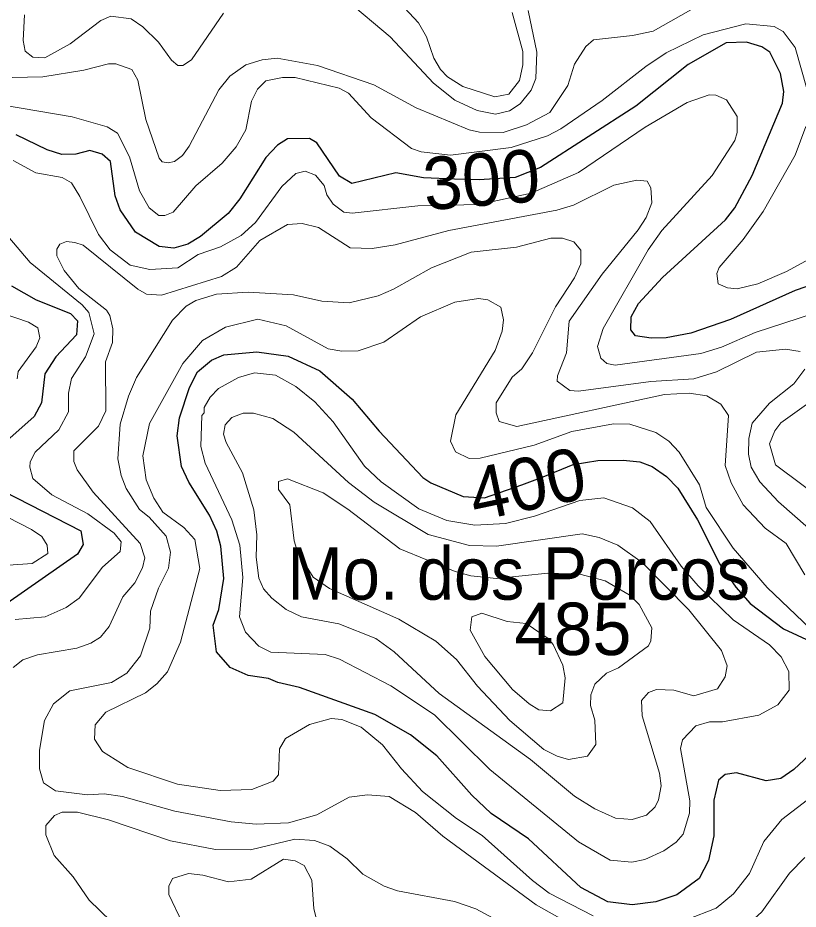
# Model space of a CAD drawing. Extents: x 673.6 to 698.9, y 7012 to 7040.1.
# Drawn here: x 688.151 to 689.342, y 7017.588 to 7018.948 of the extents above; entities that cross this region are included whole.
import ezdxf
from ezdxf.enums import TextEntityAlignment as Align

# ---------------------------------------------------------------- set-up
doc = ezdxf.new("R2010")
doc.units = 0
doc.header["$LTSCALE"] = 0.032
doc.layers.add('1', color=7, linetype='Continuous', lineweight=25)
doc.layers.add('2', color=7, linetype='Continuous', lineweight=13)
for name, color, linetype in [('21', 7, 'Continuous'), ('27', 7, 'Continuous'), ('61', 7, 'Continuous')]:
    doc.layers.add(name, color=color, linetype=linetype)

msp = doc.modelspace()

# ---------------------------------------------------------------- linework, layer by layer
at = {"layer": '1'}
for points in [[(689.141, 7018.4599), (689.1181, 7018.4591), (689.094, 7018.4627), (689.087, 7018.4719), (689.0872, 7018.4915), (689.0987, 7018.5122), (689.1355, 7018.5517), (689.2312, 7018.64), (689.2455, 7018.6583), (689.2722, 7018.7075), (689.3185, 7018.818), (689.3202, 7018.8357), (689.3156, 7018.8632), (689.2989, 7018.8955), (689.2868, 7018.9035), (689.2634, 7018.9109), (689.2323, 7018.9099), (689.1742, 7018.877), (689.0946, 7018.813), (688.9489, 7018.7195), (688.9103, 7018.7046), (688.8556, 7018.701), (688.8175, 7018.7018), (688.7705, 7018.704), (688.7283, 7018.7114), (688.6608, 7018.695), (688.6424, 7018.7066), (688.6077, 7018.7574), (688.5962, 7018.7638), (688.5626, 7018.7636), (688.5474, 7018.7539), (688.5298, 7018.7347), (688.4903, 7018.6718), (688.4722, 7018.6493), (688.4302, 7018.6141), (688.4105, 7018.6026), (688.3895, 7018.5963), (688.3672, 7018.5993), (688.3309, 7018.621), (688.3072, 7018.6548), (688.2999, 7018.6763), (688.2926, 7018.7286), (688.2801, 7018.7399), (688.261, 7018.7456), (688.2399, 7018.7401), (688.2186, 7018.7393), (688.196, 7018.7464), (688.1489, 7018.7692)], [(689.4545, 7018.5665), (689.4176, 7018.5595), (689.3375, 7018.532), (689.2389, 7018.4876), (689.1785, 7018.4668), (689.141, 7018.4599)], [(688.1418, 7018.5388), (688.179, 7018.5178), (688.2314, 7018.4969), (688.2423, 7018.4857), (688.241, 7018.4641), (688.2093, 7018.4307), (688.1925, 7018.405), (688.1873, 7018.3607), (688.176, 7018.3394), (688.1157, 7018.2862)], [(689.3753, 7017.8383), (689.3356, 7017.801), (689.3157, 7017.7873), (689.2936, 7017.7835), (689.2482, 7017.7957), (689.2311, 7017.7932), (689.2207, 7017.7845), (689.2138, 7017.7543), (689.2137, 7017.6996), (689.2055, 7017.6619), (689.1911, 7017.6345), (689.1569, 7017.6097), (689.125, 7017.5988), (689.089, 7017.5945), (689.0517, 7017.5991), (689.0105, 7017.621), (688.9309, 7017.695), (688.8737, 7017.7339), (688.8443, 7017.7617), (688.7906, 7017.8219), (688.7506, 7017.8539), (688.6959, 7017.8849), (688.581, 7017.9262), (688.548, 7017.9336), (688.5339, 7017.9399), (688.503, 7017.9444), (688.4753, 7017.9565), (688.4544, 7017.9803), (688.4495, 7018.0214), (688.4578, 7018.0452), (688.4659, 7018.0924), (688.4609, 7018.1417), (688.4552, 7018.1648), (688.4439, 7018.1891), (688.4121, 7018.2396), (688.4012, 7018.2631), (688.3945, 7018.3101), (688.3982, 7018.3374), (688.4135, 7018.3837), (688.4257, 7018.408), (688.4467, 7018.4257), (688.4655, 7018.4336), (688.5162, 7018.4383), (688.5637, 7018.4318), (688.6122, 7018.4093), (688.6613, 7018.3662), (688.7028, 7018.3173), (688.7696, 7018.2465), (688.7818, 7018.2382), (688.8311, 7018.2176), (688.8636, 7018.2154), (688.9205, 7018.2352), (688.9533, 7018.2477), (688.9988, 7018.2663), (689.0363, 7018.2727), (689.0752, 7018.2732), (689.1007, 7018.2706), (689.1196, 7018.2631), (689.1414, 7018.2483), (689.1586, 7018.2305), (689.1887, 7018.182), (689.2229, 7018.1143), (689.2472, 7018.0793), (689.2689, 7018.0545), (689.3198, 7018.0155), (689.3757, 7017.9899)], [(688.1306, 7018.2251), (688.2476, 7018.1651), (688.251, 7018.1443), (688.2424, 7018.1298), (688.1343, 7018.0545)]]:
    msp.add_lwpolyline(points, dxfattribs=at)
at = {"layer": '2'}
for points in [[(689.2054, 7018.9762), (689.1211, 7018.9275), (689.0895, 7018.9208), (689.0299, 7018.9142), (689.0182, 7018.9043), (689.0011, 7018.8771), (688.991, 7018.8447), (688.9634, 7018.8037), (688.9279, 7018.7849), (688.8921, 7018.7728), (688.856, 7018.7736), (688.8401, 7018.7772), (688.759, 7018.8108), (688.6945, 7018.8455), (688.6085, 7018.8754), (688.5473, 7018.8862), (688.5243, 7018.8838), (688.4993, 7018.8762), (688.4748, 7018.859), (688.4581, 7018.8379), (688.4128, 7018.7522), (688.4025, 7018.7378), (688.3902, 7018.729), (688.3805, 7018.7268), (688.3716, 7018.7283), (688.3671, 7018.7338), (688.3467, 7018.7926), (688.3345, 7018.8531), (688.3252, 7018.8689), (688.3007, 7018.878), (688.2896, 7018.878), (688.2518, 7018.8683), (688.1894, 7018.8581), (688.1425, 7018.8568)], [(688.8185, 7018.8226), (688.7859, 7018.8485), (688.7193, 7018.9189), (688.6527, 7018.9757)], [(688.9057, 7018.9561), (688.9221, 7018.8966), (688.922, 7018.8761), (688.9172, 7018.8522), (688.9006, 7018.8313), (688.8794, 7018.8272), (688.8306, 7018.8433), (688.8072, 7018.8581), (688.7963, 7018.8691), (688.786, 7018.8866), (688.7749, 7018.9191), (688.7627, 7018.9402), (688.7415, 7018.9633)], [(688.9301, 7018.959), (688.9434, 7018.8958), (688.9417, 7018.8556), (688.9348, 7018.8376)], [(688.4651, 7018.9553), (688.4163, 7018.8837), (688.403, 7018.875), (688.3954, 7018.8751), (688.386, 7018.8832), (688.3659, 7018.9107), (688.3421, 7018.9345), (688.3241, 7018.9463), (688.2934, 7018.9503), (688.2777, 7018.9438), (688.2312, 7018.9084), (688.1924, 7018.8872), (688.1742, 7018.8881), (688.1626, 7018.8973), (688.1595, 7018.9135), (688.1612, 7018.9528)], [(689.3559, 7018.8382), (689.3378, 7018.9027), (689.3195, 7018.9272), (689.3056, 7018.9347), (689.2622, 7018.9388), (689.1971, 7018.9219), (689.1406, 7018.8945), (689.1096, 7018.8739), (689.0434, 7018.8218), (688.98, 7018.7785), (688.9595, 7018.7678), (688.9043, 7018.7499), (688.8117, 7018.7385), (688.7671, 7018.7433), (688.7523, 7018.7487), (688.6905, 7018.7955), (688.6557, 7018.8328), (688.6416, 7018.8407), (688.5743, 7018.8567), (688.5552, 7018.8567), (688.5299, 7018.8519), (688.5173, 7018.8392), (688.508, 7018.8208), (688.4993, 7018.7772), (688.4844, 7018.751), (688.4629, 7018.7263), (688.423, 7018.6914), (688.3881, 7018.6515), (688.3757, 7018.6464), (688.3666, 7018.6464), (688.3517, 7018.6579), (688.337, 7018.6842), (688.3218, 7018.7358), (688.3031, 7018.7719), (688.2876, 7018.7819), (688.234, 7018.7969), (688.1291, 7018.8147)], [(688.9348, 7018.8376), (688.9181, 7018.8169), (688.9016, 7018.8063), (688.8801, 7018.801), (688.8523, 7018.8068), (688.8185, 7018.8226)], [(689.3658, 7018.4967), (689.2767, 7018.4679), (689.2251, 7018.4452), (689.1936, 7018.436), (689.0629, 7018.4179), (689.0505, 7018.4203), (689.0411, 7018.4289), (689.0358, 7018.4463), (689.0446, 7018.4741), (689.1136, 7018.594), (689.1343, 7018.6236), (689.2112, 7018.7072), (689.2456, 7018.761), (689.249, 7018.7729), (689.2492, 7018.7974), (689.2329, 7018.8227), (689.2166, 7018.8302), (689.2067, 7018.8304), (689.1731, 7018.8188), (689.1088, 7018.781), (689.0072, 7018.7119), (688.935, 7018.6803)], [(689.3701, 7018.586), (689.3243, 7018.5607), (689.281, 7018.5422), (689.2494, 7018.5346), (689.2344, 7018.5362), (689.2204, 7018.5421), (689.218, 7018.5579), (689.2218, 7018.5671), (689.2585, 7018.6099), (689.289, 7018.6527), (689.3378, 7018.7383), (689.3541, 7018.7824)], [(688.935, 7018.6803), (688.8555, 7018.6634), (688.7619, 7018.6611), (688.6616, 7018.6497), (688.6487, 7018.6513), (688.6324, 7018.6639), (688.6231, 7018.678), (688.6188, 7018.692), (688.6056, 7018.7078), (688.5898, 7018.7142), (688.5756, 7018.7104), (688.5543, 7018.6904), (688.5139, 7018.6359), (688.4919, 7018.6158), (688.4605, 7018.5988), (688.4263, 7018.5867), (688.3956, 7018.5666), (688.3526, 7018.5642), (688.3225, 7018.5707), (688.2921, 7018.5941), (688.2745, 7018.6176), (688.2459, 7018.6756), (688.2331, 7018.6963), (688.2189, 7018.7045), (688.1786, 7018.7116), (688.1443, 7018.7301)], [(688.7273, 7018.6018), (688.809, 7018.6234), (688.9739, 7018.6544), (688.9994, 7018.6619), (689.0612, 7018.6927), (689.0959, 7018.7004), (689.1119, 7018.6986), (689.1175, 7018.6886), (689.1191, 7018.6657), (689.1102, 7018.6433), (689.0981, 7018.6243), (689.043, 7018.557), (688.9928, 7018.4853), (688.9887, 7018.4366), (688.9751, 7018.4015), (688.9747, 7018.3936), (688.994, 7018.3793), (689.0071, 7018.3785), (689.1173, 7018.3932), (689.183, 7018.3973), (689.2175, 7018.4079), (689.2787, 7018.4376), (689.323, 7018.4425), (689.3456, 7018.4386)], [(688.5629, 7018.6324), (688.5851, 7018.634), (688.6104, 7018.6278), (688.6586, 7018.5971), (688.6919, 7018.5961), (688.7273, 7018.6018)], [(688.1441, 7017.9564), (688.1591, 7017.9684), (688.1812, 7017.9758), (688.2411, 7017.986), (688.2629, 7017.9939), (688.2773, 7018.0029), (688.2904, 7018.0192), (688.3114, 7018.0645), (688.33, 7018.0857), (688.3417, 7018.1086), (688.3451, 7018.1239), (688.3382, 7018.1461), (688.266, 7018.2242), (688.2419, 7018.2581), (688.2369, 7018.2709), (688.2368, 7018.2872), (688.2742, 7018.3247), (688.2856, 7018.3481), (688.2852, 7018.4233), (688.2958, 7018.4524), (688.296, 7018.4735), (688.2918, 7018.4939), (688.2864, 7018.5018), (688.2443, 7018.5351), (688.2221, 7018.5622), (688.2106, 7018.5848), (688.2107, 7018.5951), (688.2152, 7018.6025), (688.2255, 7018.6067), (688.2383, 7018.6054), (688.251, 7018.6012), (688.3342, 7018.5337), (688.3474, 7018.5262), (688.3706, 7018.5248), (688.4623, 7018.5533), (688.4851, 7018.5677), (688.5207, 7018.6082), (688.5629, 7018.6324)], [(688.1358, 7018.6148), (688.17, 7018.5748), (688.2495, 7018.5101), (688.2595, 7018.4985), (688.2679, 7018.4656), (688.2545, 7018.4307), (688.2331, 7018.3974), (688.2285, 7018.3751), (688.2284, 7018.3467), (688.2136, 7018.3192), (688.1779, 7018.2852), (688.1701, 7018.2706), (688.1693, 7018.2624), (688.174, 7018.245), (688.2032, 7018.2199), (688.258, 7018.191), (688.2984, 7018.1618), (688.3087, 7018.1483), (688.3075, 7018.1335), (688.2803, 7018.1097), (688.245, 7018.0625), (688.2248, 7018.048), (688.1927, 7018.0342), (688.1472, 7018.0298)], [(689.3524, 7018.0982), (689.3238, 7018.1457), (689.2918, 7018.169), (689.2586, 7018.2049), (689.2402, 7018.2384), (689.231, 7018.2651), (689.2358, 7018.3411), (689.2244, 7018.3586), (689.203, 7018.371), (689.1758, 7018.3751), (689.1383, 7018.3734), (688.9128, 7018.3243), (688.886, 7018.3319), (688.8814, 7018.3454), (688.8812, 7018.3603), (688.9057, 7018.3996), (688.9203, 7018.4124), (688.937, 7018.437), (688.972, 7018.5071), (689.0009, 7018.551), (689.0105, 7018.5727), (689.0105, 7018.5935), (688.9997, 7018.6061), (688.9828, 7018.6118), (688.9647, 7018.6118), (688.9125, 7018.5979), (688.8434, 7018.5905), (688.7824, 7018.5667), (688.7247, 7018.5338), (688.7012, 7018.5237), (688.6571, 7018.5132), (688.615, 7018.5156), (688.5719, 7018.5255), (688.5026, 7018.5296), (688.4544, 7018.5263), (688.4231, 7018.5168), (688.4081, 7018.5082), (688.3872, 7018.4864), (688.3322, 7018.3992), (688.32, 7018.3707), (688.3075, 7018.3278), (688.3041, 7018.2753), (688.3091, 7018.2498), (688.3168, 7018.23), (688.3367, 7018.1979), (688.3516, 7018.1861), (688.3778, 7018.1568), (688.3844, 7018.1326), (688.3813, 7018.1084), (688.3658, 7018.0779), (688.3536, 7018.0426), (688.3525, 7018.0168), (688.3385, 7017.9742), (688.3178, 7017.9478), (688.2941, 7017.9339), (688.2305, 7017.9208), (688.2058, 7017.9013), (688.1921, 7017.876), (688.1844, 7017.8307)], [(688.088, 7018.5103), (688.1673, 7018.4837), (688.1817, 7018.4751), (688.1847, 7018.4595), (688.1794, 7018.4457), (688.1515, 7018.4084), (688.1501, 7018.3969)], [(689.3606, 7018.0163), (689.2948, 7018.0787), (689.2431, 7018.1387), (689.2019, 7018.2008), (689.1915, 7018.2354), (689.1609, 7018.285), (689.1449, 7018.3018), (689.1253, 7018.3153), (689.0853, 7018.3277), (689.0607, 7018.3283), (688.9968, 7018.3166), (688.9394, 7018.2961), (688.8568, 7018.2763), (688.8402, 7018.2757), (688.8193, 7018.2857), (688.8119, 7018.3019), (688.82, 7018.342), (688.8798, 7018.4406), (688.8906, 7018.4701), (688.8928, 7018.487), (688.8883, 7018.5063), (688.8685, 7018.5175), (688.8546, 7018.5197), (688.8181, 7018.5139), (688.766, 7018.4918), (688.7097, 7018.4531), (688.6705, 7018.4401), (688.6456, 7018.4393), (688.6251, 7018.4429), (688.5607, 7018.4781), (688.5176, 7018.4884), (688.4681, 7018.4761), (688.4331, 7018.4557), (688.4029, 7018.4203), (688.3523, 7018.3291), (688.3419, 7018.2798), (688.3472, 7018.2431), (688.3586, 7018.2151), (688.3727, 7018.1938), (688.4046, 7018.1703), (688.4214, 7018.1522), (688.4289, 7018.1076), (688.3993, 7017.9955), (688.3798, 7017.9498), (688.3635, 7017.9316), (688.3461, 7017.9179), (688.2857, 7017.8884), (688.2694, 7017.8691), (688.2681, 7017.8471), (688.2806, 7017.8284), (688.3191, 7017.8039), (688.3951, 7017.7784), (688.4599, 7017.7688), (688.5086, 7017.7705), (688.5411, 7017.7831), (688.5489, 7017.7929), (688.5506, 7017.8324), (688.5599, 7017.8485), (688.5963, 7017.8696), (688.6295, 7017.8788), (688.6458, 7017.8774), (688.6752, 7017.8658), (688.708, 7017.8388), (688.7366, 7017.802), (688.7689, 7017.7673), (688.8207, 7017.7262), (688.8598, 7017.7003), (688.9366, 7017.6317), (688.9625, 7017.6122), (689.0296, 7017.5778)], [(689.3526, 7018.4121), (689.3355, 7018.3893), (689.2986, 7018.3598), (689.272, 7018.3295), (689.2672, 7018.3061), (689.2665, 7018.2824), (689.2704, 7018.2621), (689.284, 7018.2399), (689.3121, 7018.2094), (689.3583, 7018.169)], [(689.3901, 7018.2045), (689.3077, 7018.2657), (689.2985, 7018.2981), (689.3068, 7018.318), (689.3159, 7018.3302), (689.3584, 7018.3603)], [(688.117, 7018.1953), (688.1722, 7018.1674), (688.1879, 7018.1564), (688.1962, 7018.1432), (688.1971, 7018.1304), (688.173, 7018.1154), (688.137, 7018.1127)], [(689.1731, 7017.5722), (689.2172, 7017.5894), (689.2436, 7017.6111), (689.2678, 7017.6421), (689.29, 7017.6911), (689.3175, 7017.7246), (689.4763, 7017.8464)], [(688.1844, 7017.8307), (688.1841, 7017.8019), (688.1904, 7017.7806), (688.2086, 7017.7685), (688.2577, 7017.7622), (688.2831, 7017.7637)], [(688.2831, 7017.7637), (688.311, 7017.7597), (688.3908, 7017.7375), (688.4768, 7017.7209)], [(688.4768, 7017.7209), (688.5149, 7017.7178), (688.5643, 7017.7195), (688.6078, 7017.7316), (688.6568, 7017.7589), (688.6849, 7017.7622), (688.7182, 7017.7598), (688.7582, 7017.7354), (688.7997, 7017.6993), (688.9426, 7017.5947), (688.9983, 7017.5628), (689.1011, 7017.5221), (689.1534, 7017.514), (689.1863, 7017.518), (689.2214, 7017.533), (689.2529, 7017.553), (689.2867, 7017.5837), (689.3292, 7017.6427), (689.3526, 7017.6668)], [(688.8977, 7017.563), (688.8501, 7017.5886), (688.8177, 7017.5996), (688.7309, 7017.6156), (688.7103, 7017.6231), (688.6777, 7017.6411), (688.6538, 7017.6646), (688.6274, 7017.6841), (688.6043, 7017.6928), (688.5738, 7017.6949), (688.5066, 7017.6784), (688.4531, 7017.679), (688.3843, 7017.6919), (688.2897, 7017.7244), (688.2424, 7017.7357), (688.2188, 7017.7358), (688.2072, 7017.7308), (688.194, 7017.7154), (688.194, 7017.7014), (688.2066, 7017.6697), (688.2356, 7017.6374), (688.26, 7017.6017), (688.2932, 7017.5694)], [(688.4026, 7017.5665), (688.3816, 7017.6102), (688.3815, 7017.6229), (688.3872, 7017.6347), (688.4117, 7017.6421), (688.4336, 7017.6397), (688.4728, 7017.6295), (688.5075, 7017.6338), (688.5566, 7017.6642), (688.5744, 7017.6617), (688.5882, 7017.6544), (688.5998, 7017.6321), (688.6031, 7017.5883), (688.6128, 7017.5514)]]:
    msp.add_lwpolyline(points, dxfattribs=at)
for points in [[(689.243, 7018.0292), (689.1896, 7018.0812), (689.1639, 7018.1111), (689.1162, 7018.1792), (689.0893, 7018.2003), (689.0456, 7018.2157), (689.0091, 7018.2116), (688.9398, 7018.1877), (688.8957, 7018.1763), (688.8486, 7018.1739), (688.806, 7018.1811), (688.7631, 7018.1985), (688.7056, 7018.2399), (688.6806, 7018.264), (688.6328, 7018.3313), (688.6048, 7018.3619), (688.5755, 7018.3856), (688.5447, 7018.4028), (688.5123, 7018.4063), (688.4882, 7018.3991), (688.4575, 7018.3823), (688.4446, 7018.3694), (688.4357, 7018.3535), (688.4355, 7018.3451), (688.4323, 7018.3411), (688.4308, 7018.2941), (688.4372, 7018.2684), (688.4777, 7018.1821), (688.4902, 7018.1433), (688.4948, 7018.0939), (688.4898, 7018.0337), (688.4987, 7018.0106), (688.5191, 7017.9892), (688.5376, 7017.98), (688.6205, 7017.9766), (688.642, 7017.9695), (688.7205, 7017.9285), (688.7872, 7017.8845), (688.8719, 7017.8011), (689.0068, 7017.6908), (689.0556, 7017.6627), (689.0884, 7017.6595), (689.1082, 7017.6639), (689.1371, 7017.6767), (689.1562, 7017.6899), (689.1668, 7017.7022), (689.1767, 7017.7342), (689.1768, 7017.7531), (689.1628, 7017.8332), (689.1657, 7017.846), (689.1862, 7017.8674), (689.2071, 7017.8737), (689.2267, 7017.8739), (689.2822, 7017.8839), (689.3112, 7017.8998), (689.3286, 7017.9218), (689.328, 7017.9504), (689.3162, 7017.9728), (689.2986, 7017.9911)], [(689.1754, 7018.0445), (689.1044, 7018.1171), (689.0672, 7018.1431), (689.0384, 7018.155), (689.0124, 7018.1606), (688.8821, 7018.1418), (688.8409, 7018.1427), (688.7778, 7018.1598), (688.6952, 7018.2091), (688.656, 7018.2388), (688.5725, 7018.3155), (688.5402, 7018.3367), (688.5111, 7018.3447), (688.4951, 7018.3447), (688.4781, 7018.3381), (688.4676, 7018.327), (688.4654, 7018.3128), (688.469, 7018.3002), (688.4941, 7018.2536), (688.5112, 7018.1973), (688.516, 7018.1589), (688.5148, 7018.1248), (688.5193, 7018.0927), (688.5264, 7018.0766), (688.5387, 7018.0624), (688.5609, 7018.045), (688.5841, 7018.0339), (688.6412, 7018.0233), (688.6975, 7018.0008), (688.7257, 7017.9807), (688.7943, 7017.917), (688.9337, 7017.816), (689.0011, 7017.7602), (689.0322, 7017.7411), (689.0633, 7017.7267), (689.0892, 7017.7247), (689.1107, 7017.7313), (689.1239, 7017.7439), (689.1293, 7017.7545), (689.133, 7017.7762), (689.1307, 7017.7955), (689.1043, 7017.8828), (689.1031, 7017.9062), (689.1138, 7017.9185), (689.1262, 7017.9232), (689.1528, 7017.9222), (689.1829, 7017.9134), (689.2192, 7017.9242), (689.2307, 7017.9426), (689.2341, 7017.9594), (689.2253, 7017.9828)], [(689.0254, 7017.8986), (689.0259, 7017.9148), (689.0322, 7017.9313), (689.05, 7017.948), (689.0682, 7017.9562), (689.1138, 7017.9895), (689.1175, 7017.9972), (689.1191, 7018.0171), (689.0995, 7018.053), (689.0842, 7018.0675), (689.0479, 7018.0889), (689.0091, 7018.099), (688.9603, 7018.1007), (688.882, 7018.0925), (688.8428, 7018.0966), (688.8187, 7018.103), (688.7343, 7018.1378), (688.6549, 7018.1984), (688.6171, 7018.2231), (688.563, 7018.2444), (688.5493, 7018.2405), (688.549, 7018.2284), (688.5663, 7018.2051), (688.5728, 7018.15), (688.5781, 7018.133), (688.6021, 7018.0944), (688.6269, 7018.0773), (688.7327, 7018.0302), (688.7895, 7017.9967), (688.8207, 7017.9686), (688.853, 7017.9279), (688.9021, 7017.8756), (688.9543, 7017.8317), (688.9746, 7017.8212), (688.992, 7017.8164), (689.0206, 7017.8213), (689.0337, 7017.8389), (689.0321, 7017.8761)], [(688.9686, 7017.9915), (688.9831, 7017.9601), (688.9865, 7017.9408), (688.983, 7017.9028), (688.9642, 7017.8907), (688.9467, 7017.8921), (688.9316, 7017.901), (688.9063, 7017.9231), (688.8643, 7017.9733), (688.8416, 7018.0137), (688.8444, 7018.0339), (688.8593, 7018.0397), (688.8981, 7018.0266), (688.9271, 7018.024), (688.9605, 7018.0011)]]:
    msp.add_lwpolyline(points, close=True, dxfattribs=at)

# ---------------------------------------------------------------- texts
at = {"layer": '21'}
msp.add_text('485', height=0.08, dxfattribs=at).set_placement((688.9093, 7017.9756))
at = {"layer": '27', "width": 0.95}
msp.add_text('Mo. dos Porcos', height=0.08, dxfattribs=at).set_placement((688.9158, 7018.0601), align=Align.CENTER)
at = {"layer": '61'}
for s, rotation, p in [('300', 4.652, (688.8621, 7018.6614)), ('400', 11.896, (688.9369, 7018.1978))]:
    msp.add_text(s, height=0.08, rotation=rotation, dxfattribs=at).set_placement(p, align=Align.CENTER)

doc.saveas('drawing.dxf')
